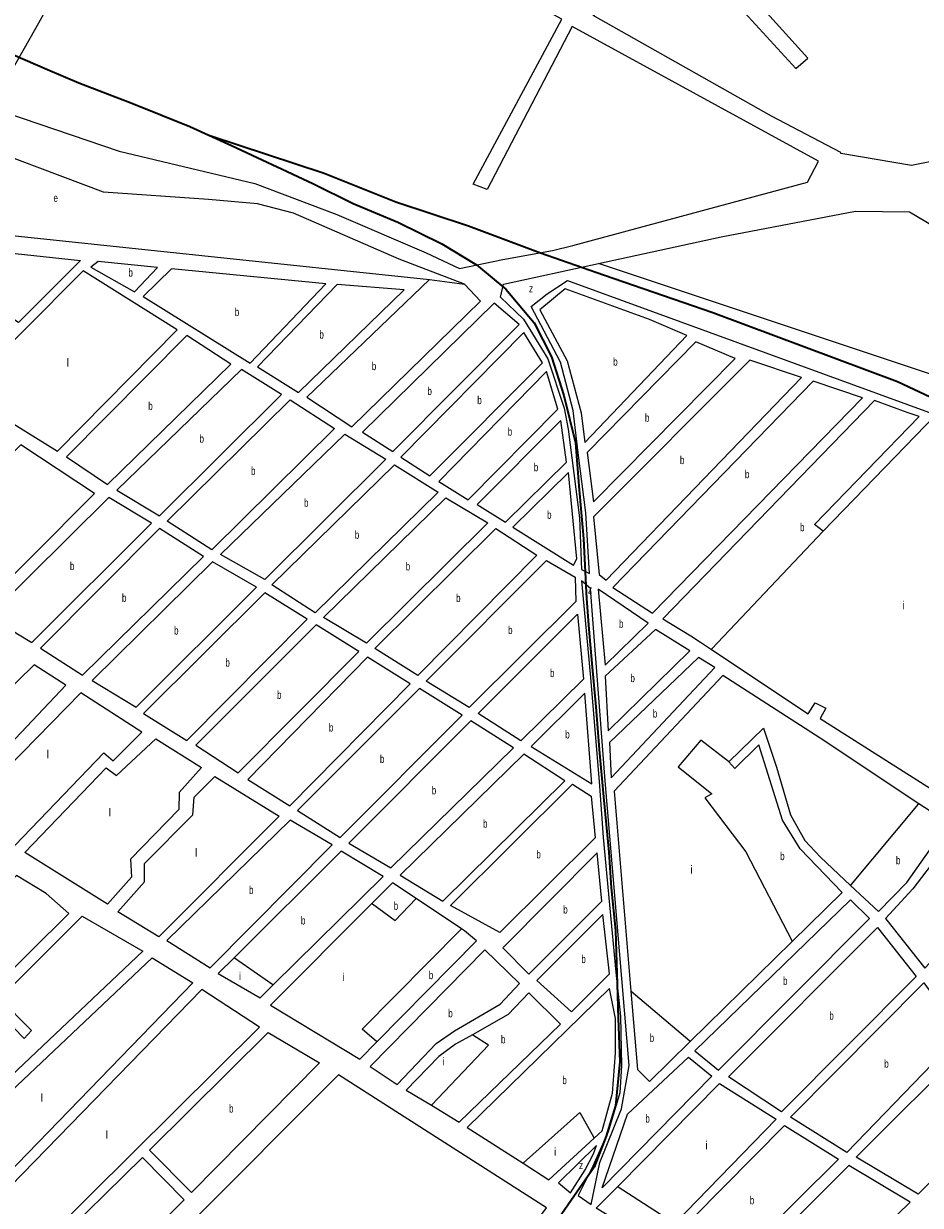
# Model space of a CAD drawing. Extents: x 639657 to 671642, y 222838 to 252123.
# Drawn here: x 657845 to 658965, y 234105 to 235581 of the extents above; entities that cross this region are included whole.
import ezdxf

# ---------------------------------------------------------------- set-up
doc = ezdxf.new("R2010")
doc.units = 0
doc.header["$LTSCALE"] = 4
for name, color, linetype, lineweight in [('1', 7, 'Continuous', 13), ('21', 7, 'Continuous', 13), ('57', 7, 'Continuous', 35)]:
    doc.layers.add(name, color=color, linetype=linetype, lineweight=lineweight)
doc.layers.add('7', color=7, linetype='Continuous')

msp = doc.modelspace()

# ---------------------------------------------------------------- linework, layer by layer
at = {"layer": '1'}
for p, q in [((657859.39, 235575.31), (657803.218, 235476.576)), ((658406.1, 235380.87), (658516.87, 235586.85)), ((657944.6, 235370.82), (657839.364, 235410.339)), ((658395.38, 235255.721), (658314.01, 235287.11)), ((658572.31, 234885.887), (658816.583, 235139.272)), ((658580.912, 234876.831), (658830.992, 235134.442)), ((658984.13, 235092.416), (658843.655, 234947.1)), ((658678.07, 234816.4), (658690.44, 234808.65)), ((658690.44, 234808.65), (658704.022, 234799.592))]:
    msp.add_line(p, q, dxfattribs=at)
for points in [[(658516.87, 235586.85), (658017.87, 235858.04), (657859.39, 235575.31)], [(658529.79, 235577.78), (658423.594, 235373.952), (658406.1, 235380.87)], [(658530.94, 235303.99), (658823.83, 235383.02), (658837.68, 235409.38), (658529.79, 235577.78)], [(657803.218, 235476.576), (657964.01, 235422.097), (658133.664, 235381.554), (658235.89, 235342.8), (658347.4, 235295.05), (658389.077, 235275.187), (658443.48, 235286.45), (658505.19, 235297.98), (658530.94, 235303.99)], [(657839.364, 235410.339), (657778.3, 235433.27), (657715.84, 235328.67), (657782.481, 235321.648), (658351.682, 235261.67)], [(658314.01, 235287.11), (658181.98, 235344.36), (658136.89, 235356.04), (658075.69, 235361.38), (657944.6, 235370.82)], [(658562.964, 235281.572), (658716.17, 235314.94), (658884.05, 235347.16), (658951.33, 235345.99), (659139.1, 235234.78), (659432.01, 235062.85), (659555.31, 234985.5), (659623.72, 234935.85), (659742.73, 234859.03), (659697.434, 234762.485)], [(658440.508, 235239.414), (658444.269, 235255.721), (658562.964, 235281.572)], [(658351.682, 235261.67), (658198.64, 235114.49), (658254.68, 235077.65), (658415.437, 235234.396), (658395.38, 235255.721)], [(658551.646, 234894.365), (658547.179, 234970.347), (658537.618, 235045.289), (658531.244, 235097.908), (658515.31, 235158.5), (658478.661, 235227.861), (658498.579, 235243.806), (658524.074, 235260.549), (658984.13, 235092.416)], [(658440.508, 235239.414), (658469.101, 235211.916), (658499.376, 235162.486), (658520.09, 235101.097), (658524.871, 235074.788), (658539.212, 234963.969), (658541.602, 234899.391), (658551.646, 234894.365)], [(658816.583, 235139.272), (658751.85, 235160.97), (658556.57, 234965.25), (658563.488, 234892.95), (658572.31, 234885.887)], [(658580.912, 234876.831), (658630.14, 234844.68), (658892.81, 235113.72), (658830.992, 235134.442)], [(658963.442, 235090.614), (658948.32, 235095.62), (658907.59, 235110.28), (658643.06, 234837.75), (658678.07, 234816.4)], [(658843.655, 234947.1), (658832.65, 234955.528), (658963.442, 235090.614)], [(658552.971, 234875.609), (658541.602, 234885.04), (658552.756, 234764.655), (658563.91, 234629.121), (658568.69, 234564.543), (658584.625, 234396.322), (658590.202, 234341.311), (658591.795, 234279.922), (658589.405, 234245.64), (658575.064, 234197.007), (658555.943, 234153.955), (658537.618, 234117.283)], [(658537.618, 234117.283), (658553.552, 234106.121), (658564.706, 234158.74), (658591.794, 234225.71), (658601.355, 234279.923), (658571.08, 234635.5), (658552.971, 234875.609)], [(658704.022, 234799.592), (658824.84, 234719.02), (658833.37, 234733.01), (658846.82, 234726.09), (658839.87, 234713.15), (658982.247, 234623.024), (658984.78, 234621.42)], [(658839.62, 234688.582), (658718.36, 234767.06), (658582.52, 234622.58), (658603.293, 234372.454)], [(658725.8, 234659.16), (658769.14, 234701.22), (658785.22, 234652.38)], [(658982.87, 234593.65), (658963.244, 234606.656), (658839.62, 234688.582)], [(658804.879, 234434.77), (658867.25, 234495.97), (658814.62, 234550.41), (658792.73, 234586.41), (658763.32, 234680.26), (658733.36, 234650.6), (658725.8, 234659.16)], [(658785.22, 234652.38), (658802.91, 234592.89), (658820.77, 234560.75), (658840.2, 234539.89), (658877.703, 234504.665)], [(658877.703, 234504.665), (658912.48, 234472), (658947.9, 234508.27), (658988.83, 234566.35), (658982.87, 234593.65)], [(658293.62, 234515.95), (658241.37, 234547.43), (658107.573, 234414.435)], [(658107.573, 234414.435), (658087.82, 234394.8), (658140.07, 234364.39), (658156.653, 234380.758), (658293.62, 234515.95)], [(658335.082, 234488.262), (658305.47, 234507.94), (658279.801, 234482.246)], [(658279.801, 234482.246), (658153, 234355.32), (658264.51, 234287.54), (658286.068, 234309.352)], [(658395.46, 234448.14), (658391.639, 234450.679), (658335.082, 234488.262)], [(658286.068, 234309.352), (658410.56, 234435.31), (658395.46, 234448.14)], [(658603.293, 234372.454), (658611.41, 234274.73), (658626.52, 234259.76), (658677.576, 234309.858), (658804.879, 234434.77)], [(658583.89, 234338.55), (658576.75, 234376.12), (658398.57, 234202.48), (658468.593, 234157.559)], [(658515.24, 234331.52), (658475.85, 234370.57), (658450.17, 234343.61), (658405.265, 234318.181)], [(658557.445, 234189.188), (658567.28, 234198.3), (658580.52, 234245.08), (658584.07, 234295.05), (658583.89, 234338.55)], [(658354.254, 234230.042), (658388.96, 234209.08), (658515.24, 234331.52)], [(658405.265, 234318.181), (658384.25, 234306.28), (658363.36, 234291.16), (658322.7, 234249.1), (658354.254, 234230.042)], [(658121.75, 233591.26), (658497.84, 234101.89), (658238.2, 234267.92), (657860.438, 233889.753)], [(658658.306, 234082.553), (658633.3, 234056.81), (658560.04, 234101.61), (658586.851, 234128.731), (658714.09, 234257.44)], [(658714.09, 234257.44), (658784.66, 234212.63), (658658.306, 234082.553)], [(658468.593, 234157.559), (658500.92, 234136.82), (658557.445, 234189.188)]]:
    msp.add_lwpolyline(points, dxfattribs=at)
for points in [[(659130.12, 235438.4), (659121.65, 235437.38), (658954.1, 235404.2), (658865.56, 235419.16), (658865.56, 235420.23), (658779.19, 235465.86), (658556.25, 235591.3), (658667.38, 235680.34), (658809.29, 235525.13), (658824.22, 235538.07), (658686.2, 235691.5), (658821.5, 235790.78), (658961.32, 235620.17), (659003.62, 235608.71)], [(657716.94, 235306.47), (657915.83, 235285.24), (657838.25, 235208.12), (657707.87, 235290.32), (657705.68, 235301.59)], [(657928.76, 235277.24), (657983.16, 235246.3), (658012.04, 235276.5), (657937.86, 235284.26)], [(658036.55, 235198.71), (657919.11, 235272.37), (657767.7, 235120.82), (657886.76, 235047.17)], [(658222.21, 235256.39), (658029.24, 235274.96), (657993.93, 235240.44), (658127.53, 235157.18)], [(658320.03, 235248.73), (658236.18, 235255.37), (658136.69, 235152.38), (658187.87, 235120.35)], [(658545.98, 235058.13), (658673.28, 235191.82), (658626.46, 235211.51), (658521, 235249.78), (658489.41, 235223.87), (658523.52, 235160.09), (658540.99, 235095.17)], [(658432.537, 235231.985), (658268.14, 235070.72), (658305.85, 235046.7), (658463.67, 235205.25)], [(658103.36, 235156.01), (658048.4, 235191.77), (657898.07, 235040.23), (657949.26, 235005.52)], [(658492.89, 235157.56), (658469.62, 235195.61), (658316.09, 235039.76), (658352.19, 235016.27)], [(658733.58, 235163.05), (658684.6, 235183.81), (658548.56, 235045.42), (658556.49, 234984.05)], [(658166.92, 235118.12), (658116.82, 235149.08), (657961.11, 234998.59), (658014.44, 234966.57)], [(658511.94, 235099.63), (658497.77, 235146.84), (658363.5, 235009.33), (658400.14, 234986.38)], [(658177.7, 235111.18), (658233.19, 235075.42), (658079.64, 234923.86), (658024.15, 234959.63)], [(658522.97, 235033.6), (658515.77, 235085.68), (658411.44, 234980.52), (658446.46, 234958.63)], [(658246.12, 235068.48), (658297.3, 235037), (658145.89, 234887.06), (658090.41, 234918)], [(657933.19, 234994.18), (657841.06, 235055.05), (657689.66, 234902.43), (657663.5, 234863.11), (657542.07, 234738.01), (657625.58, 234683.01), (657774.84, 234835.62)], [(658308.07, 235030.06), (658362.48, 234995.9), (658208.93, 234845.42), (658154.51, 234880.12)], [(658535.85, 234912.8), (658525.18, 235020.72), (658455.62, 234952.22), (658531.59, 234904.72)], [(657800.6, 234840.56), (657855.01, 234808.01), (658004.27, 234957.4), (657950.95, 234989.42)], [(658372.19, 234988.95), (658424.44, 234957.47), (658273.03, 234807.54), (658219.16, 234839.55)], [(657865.79, 234801.07), (657918.05, 234767.44), (658069.47, 234915.76), (658014.51, 234950.46)], [(658434.68, 234950.53), (658485.86, 234917.43), (658337.14, 234766.97), (658283.27, 234800.6)], [(658497.71, 234910.5), (658533.8, 234889.69), (658534.431, 234859.528), (658401.25, 234726.94), (658347.38, 234760.03)], [(657930.44, 234760.51), (657985.38, 234727.42), (658135.72, 234877.35), (658080.78, 234908.83)], [(657994.55, 234719.4), (658048.42, 234685.78), (658198.75, 234837.32), (658145.96, 234870.41)], [(658624.82, 234832.31), (658562.317, 234874.676), (658571.081, 234779.803)], [(658536.756, 234843.515), (658543.992, 234762.263), (658465.9, 234685.3), (658412.56, 234719.47)], [(658059.73, 234679.92), (658112.53, 234645.21), (658263.4, 234796.76), (658210.07, 234830.38)], [(658677.08, 234797.6), (658633.98, 234824.29), (658571.081, 234766.249), (658575.064, 234697.685)], [(657897.15, 234755), (657857.82, 234780.09), (657709.61, 234635.54), (657757.01, 234606.73)], [(658124.93, 234637.21), (658177.19, 234604.11), (658327.51, 234756.73), (658274.18, 234789.82)], [(658708.32, 234776.78), (658687.85, 234789.59), (658576.658, 234683.335), (658578.88, 234639.31)], [(658186.88, 234598.24), (658240.22, 234564.61), (658392.69, 234717.24), (658339.36, 234750.86)], [(657992.5, 234696.3), (657915.99, 234745.41), (657768.88, 234595.49), (657834.07, 234554.93), (657944.79, 234670.32), (657956.66, 234660.17)], [(658554.426, 234631.63), (658545.585, 234744.723), (658478.83, 234678.37)], [(658251, 234557.67), (658303.25, 234526.73), (658456.81, 234676.67), (658403.47, 234710.3)], [(657949.36, 234481.27), (657845.93, 234545.85), (657947.56, 234651.54), (657960.75, 234642.12), (658009.73, 234687.77), (658066.84, 234652.01), (658039.03, 234620.75), (658038.43, 234599.76), (657978.24, 234537.38), (657979.24, 234515.05)], [(658315.11, 234517.64), (658368.44, 234485.09), (658520.92, 234635.57), (658469.74, 234668.67)], [(658013.48, 234440.7), (657962.3, 234471.65), (657995.45, 234509.38), (657995.55, 234532.09), (658055.81, 234592.88), (658057.86, 234614.91), (658083.54, 234640.8), (658163.81, 234591.17)], [(658378.08, 234479.55), (658530.56, 234631.07), (658553.73, 234616.12), (658558.78, 234564.04), (658439.46, 234445.95)], [(658230.05, 234555.44), (658177.8, 234586.39), (658023.7, 234435.91), (658077.58, 234401.74)], [(659078.57, 234535.43), (659012.33, 234578.1), (658989.38, 234544.72), (658955.74, 234500.55), (658921.53, 234463.37), (658970.38, 234401.4), (659008.89, 234442.44), (659054.09, 234493.9)], [(658567.17, 234485.12), (658561.01, 234545.25), (658443.3, 234426.63), (658475.67, 234393.99)], [(657872.85, 234494.79), (657835.69, 234517.2), (657746.88, 234430.92), (657805.13, 234375.3), (657900.89, 234469.66)], [(658712.95, 234274.08), (658901.24, 234463.36), (658877.5, 234486.88), (658683.3, 234298.12)], [(657814.32, 234363.52), (657917.56, 234466.5), (657993.38, 234422.6), (657695.88, 234141.2), (657642.6, 234193.67), (657804.9, 234354.71), (657845.15, 234313.7), (657854.24, 234323.4)], [(658576.68, 234394.38), (658568.31, 234468.47), (658485.92, 234385.97), (658529.06, 234346.93)], [(658791.6, 234221.79), (658725.34, 234265.54), (658911.49, 234452.12), (658959.56, 234391.11)], [(658463.98, 234382.34), (658420.82, 234424.07), (658277.45, 234278.46), (658311.39, 234256.04), (658360.06, 234307.26), (658383.1, 234322.93), (658439.91, 234356.46)], [(658056.18, 234382.9), (657759.13, 234077.06), (657705.49, 234131.11), (658005.4, 234414.27)], [(658802.85, 234215.4), (658969.14, 234383.05), (659016.14, 234318.83), (658872.96, 234171.1)], [(657821.72, 234012.32), (658139.46, 234327.75), (658067.08, 234374.57), (657768.3, 234067.97)], [(658214.32, 234282.94), (658054.39, 234121.19), (658002.06, 234174.15), (658150.24, 234320.81)], [(658884.83, 234165.1), (659026.76, 234306.69), (659085.74, 234243.44), (658962.22, 234118.91)], [(658704.38, 234266.53), (658567.54, 234127.06), (658598.9, 234218.93), (658675.27, 234290.03)], [(658795.44, 234204.62), (658862.58, 234162.89), (658707.1, 234008.25), (658641.92, 234049.86)], [(658556.66, 234169.26), (658560.38, 234180.01), (658512.76, 234133.1), (658527.85, 234120.81), (658546, 234149.34)], [(658045.3, 234112.03), (657882.68, 233950.81), (657830.88, 234005.38), (657992.97, 234164.98)], [(658792.75, 233953.84), (658952.18, 234109.16), (658875.69, 234155.02), (658720.57, 234000.25)]]:
    msp.add_lwpolyline(points, close=True, dxfattribs=at)
at = {"layer": '21'}
msp.add_line((658351.682, 235261.67), (658395.38, 235255.721), dxfattribs=at)
for points in [[(659697.434, 234762.485), (659696.934, 234762.744), (659639.819, 234792.306), (659650.406, 234813.494), (659095.832, 235090.969), (659018.722, 235129.55), (658562.964, 235281.572)], [(658843.655, 234947.1), (658704.495, 234800.092), (658704.022, 234799.592)], [(658725.8, 234659.16), (658725.3, 234659.546), (658690.532, 234686.368), (658662.3, 234652.82), (658704.648, 234619.272), (658695.825, 234613.975), (658746.995, 234546.879), (658804.621, 234435.27), (658804.879, 234434.77)], [(658877.703, 234504.665), (658878.122, 234505.165), (658962.825, 234606.156), (658963.244, 234606.656)], [(658279.801, 234482.246), (658280.301, 234481.876), (658308.923, 234460.707), (658334.607, 234487.762), (658335.082, 234488.262)], [(658286.068, 234309.352), (658285.569, 234309.781), (658267.556, 234325.231), (658391.144, 234450.179), (658391.639, 234450.679)], [(658107.573, 234414.435), (658108.074, 234414.092), (658156.153, 234381.101), (658156.653, 234380.758)], [(658677.576, 234309.858), (658677.076, 234310.279), (658603.794, 234372.033), (658603.293, 234372.454)], [(658354.254, 234230.042), (658354.728, 234230.542), (658425.504, 234305.16), (658405.765, 234317.859), (658405.265, 234318.181)], [(658468.593, 234157.559), (658469.093, 234158.007), (658539.578, 234221.115), (658557.165, 234189.688), (658557.445, 234189.188)], [(658586.851, 234128.731), (658587.351, 234128.408), (658657.806, 234082.876), (658658.306, 234082.553)]]:
    msp.add_lwpolyline(points, dxfattribs=at)
at = {"layer": '57'}
for points in [[(657818.572, 235548.093), (657874.427, 235523.962), (657913.779, 235507.451), (657979.79, 235482.049), (658052.148, 235452.838), (658104.175, 235429.211), (658205.838, 235381.515), (658256.364, 235356.535), (658312.332, 235333.173), (658367.092, 235306.135), (658410.472, 235279.847), (658447.223, 235249.401), (658482.339, 235207.606), (658504.05, 235164.89), (658519.675, 235116.584), (658534.246, 235057.489), (658538.437, 235003.718), (658544.15, 234937.674), (658547.73, 234863.06), (658550.814, 234824.955), (658554.622, 234781.772), (658559.7, 234727.794), (658563.508, 234674.45), (658569.221, 234615.392), (658575.747, 234546.127), (658578.742, 234501.72), (658584.19, 234448.459), (658586.373, 234381.885), (658587.274, 234338.365), (658589.7, 234284.868), (658584.115, 234229.509), (658572.297, 234191.311), (658557.626, 234152.874), (658477.436, 234037.576)], [(658077.341, 235441.397), (658220.125, 235394.585), (658309.669, 235358.523), (658400.385, 235328.541), (658490.513, 235295.056), (658569.221, 235267.577), (658705.905, 235220.513), (658936.464, 235134.353), (659126.231, 235045.15), (659324.484, 234952.684), (659514.695, 234872.005), (659747.259, 234781.138), (659903.4, 234721.445), (660001.146, 234680.802)]]:
    msp.add_lwpolyline(points, dxfattribs=at)

# ---------------------------------------------------------------- texts
at = {"layer": '7'}
for s, width, p in [('e', 0.75, (657881.898, 235358.52)), ('b', 0.75, (657975.549, 235265.28)), ('z', 0.8, (658475.867, 235245.516)), ('b', 0.75, (658108.383, 235216.07)), ('b', 0.75, (658214.166, 235187.86)), ('b', 0.75, (658581.198, 235153.955)), ('b', 0.75, (658279.606, 235148.435)), ('b', 0.75, (658349.125, 235117.335)), ('b', 0.75, (658411.385, 235105.94)), ('b', 0.75, (658000.319, 235098.645)), ('b', 0.75, (658620.86, 235083.93)), ('b', 0.75, (658449.387, 235066.61)), ('b', 0.75, (658064.327, 235057.825)), ('b', 0.75, (658128.667, 235017.52)), ('b', 0.75, (658482.018, 235022.155)), ('b', 0.75, (658664.599, 235031.076)), ('b', 0.75, (658745.765, 235013.419)), ('b', 0.75, (658194.873, 234977.77)), ('b', 0.75, (658498.598, 234962.72)), ('b', 0.75, (658814.632, 234947.205)), ('b', 0.75, (658258.327, 234937.74)), ('b', 0.75, (657902.487, 234898.715)), ('b', 0.75, (658321.956, 234898.245)), ('b', 0.75, (657967.442, 234858.95)), ('b', 0.75, (658384.926, 234858.75)), ('z', 0.8, (658549.571, 234869.366)), ('b', 0.75, (658588.416, 234826.68)), ('b', 0.75, (658032.586, 234818.125)), ('b', 0.75, (658449.883, 234818.72)), ('b', 0.75, (658096.699, 234778.095)), ('b', 0.75, (658502.266, 234764.945)), ('b', 0.75, (658602.763, 234758.645)), ('b', 0.75, (658161.129, 234737.795)), ('b', 0.75, (658630.745, 234714.45)), ('b', 0.75, (658226.008, 234696.965)), ('b', 0.75, (658521.269, 234688.34)), ('b', 0.75, (658289.784, 234657.735)), ('b', 0.75, (658354.516, 234618.515)), ('b', 0.75, (658418.606, 234576.88)), ('b', 0.75, (658485.199, 234538.51)), ('b', 0.75, (658789.803, 234536.364)), ('b', 0.75, (658934.49, 234531.067)), ('b', 0.75, (658126.21, 234494.065)), ('b', 0.75, (658306.967, 234474.259)), ('b', 0.75, (658518.784, 234469.62)), ('b', 0.75, (658191.045, 234455.91)), ('b', 0.75, (658541.398, 234407.7)), ('b', 0.75, (658350.841, 234387.705)), ('b', 0.75, (658793.414, 234380.48)), ('b', 0.75, (658375.106, 234340.055)), ('b', 0.75, (658851.215, 234336.955)), ('b', 0.75, (658626.841, 234309.305)), ('b', 0.75, (658440.97, 234307.386)), ('b', 0.75, (658919.848, 234277.075)), ('b', 0.75, (658517.65, 234256.47)), ('b', 0.75, (658101.236, 234221)), ('b', 0.75, (658621.422, 234208.545)), ('z', 0.8, (658538.452, 234150.41)), ('b', 0.75, (658751.93, 234106.435))]:
    msp.add_text(s, height=10, dxfattribs=dict(at, width=width)).set_placement(p)
for s, p in [('l', (657898.33, 235152.903)), ('i', (658942.249, 234849.77)), ('l', (657873.259, 234663.683)), ('l', (657950.979, 234590.927)), ('l', (658058.786, 234540.75)), ('i', (658677.577, 234519.589)), ('i', (658113.475, 234386.621)), ('i', (658242.592, 234385.367)), ('i', (658367.948, 234279.996)), ('l', (657865.737, 234234.674)), ('l', (657947.218, 234188.261)), ('i', (658507.093, 234167.099)), ('i', (658696.268, 234175.243))]:
    msp.add_text(s, height=10, dxfattribs=at).set_placement(p)

doc.saveas('drawing.dxf')
